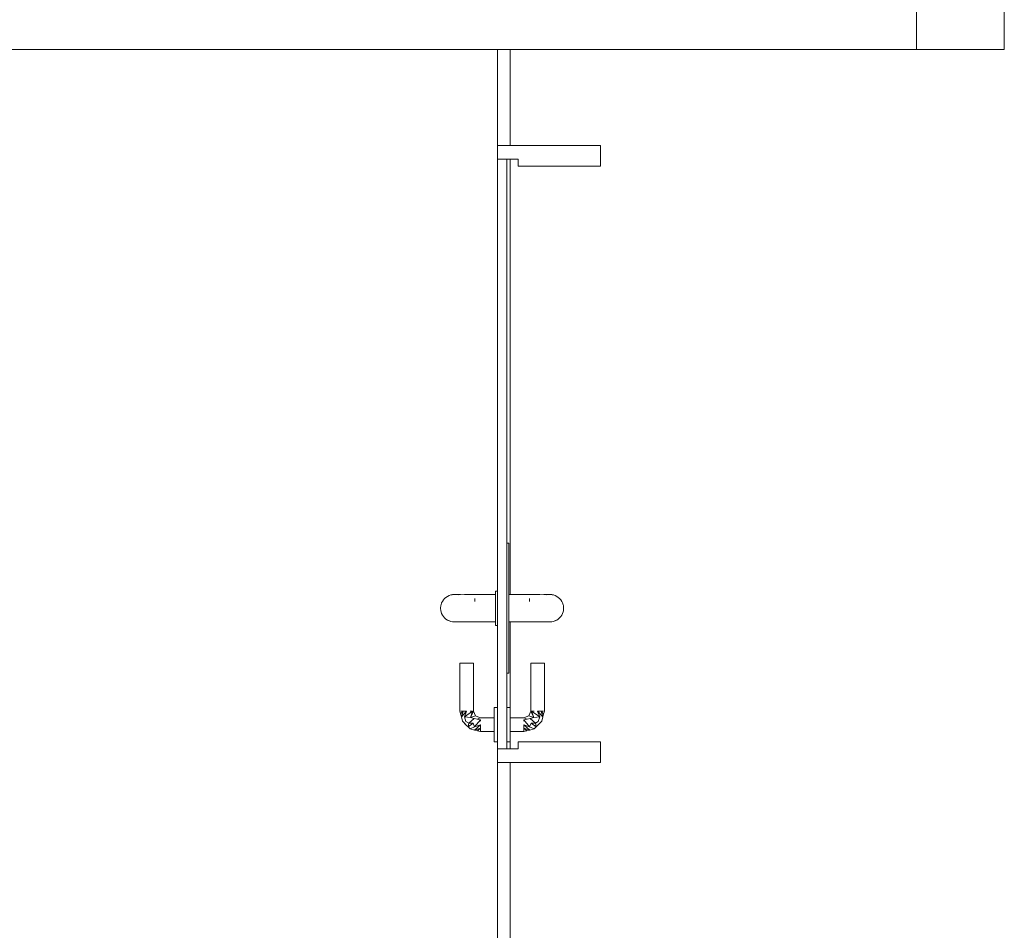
# Model space of a CAD drawing. Header units: millimetres. Extents: x 321 to 585, y -277 to 9.
# Tile 695 of 1056: x 350.04 to 352.91, y -30.5 to -27.84. Entities that reach past the tile are written whole.
import ezdxf

# ---------------------------------------------------------------- set-up
doc = ezdxf.new("R2010")
doc.units = ezdxf.units.MM
doc.header["$MEASUREMENT"] = 0
for name, color, linetype, lineweight in [('IFC-Laje-Contorno', 134, 'Continuous', 5), ('IFC-Parede padrão-Contorno', 44, 'Continuous', 5), ('IFC-Porta-Contorno', 142, 'Continuous', 5)]:
    doc.layers.add(name, color=color, linetype=linetype, lineweight=lineweight)

msp = doc.modelspace()

# ---------------------------------------------------------------- linework, layer by layer
at = {"layer": 'IFC-Laje-Contorno', "color": 7, "lineweight": 5}
for p, q in [((352.6542, -27.9301), (352.6542, -27.3951)), ((344.0812, -27.9301), (351.4325, -27.9301)), ((351.4325, -28.2101), (351.4325, -27.9301)), ((351.4325, -28.2101), (351.4325, -27.9301)), ((351.4691, -27.9301), (352.6542, -27.9301)), ((351.4691, -28.2101), (351.4691, -27.9301)), ((351.4691, -28.2101), (351.4691, -27.9301)), ((351.4691, -29.5201), (351.4691, -28.2501)), ((351.4691, -29.5201), (351.4691, -28.2501)), ((351.4691, -29.8501), (351.4691, -29.6001)), ((351.4691, -29.8501), (351.4691, -29.6001)), ((351.4691, -29.9701), (351.4691, -29.9501)), ((351.4691, -29.9701), (351.4691, -29.9501)), ((351.4325, -31.9945), (351.4325, -30.0101)), ((351.4325, -31.9945), (351.4325, -30.0101)), ((351.4691, -32.5541), (351.4691, -30.0101)), ((351.4691, -31.9945), (351.4691, -30.0101))]:
    msp.add_line(p, q, dxfattribs=at)
at = {"layer": 'IFC-Parede padrão-Contorno', "color": 7, "lineweight": 5}
for p, q in [((352.9107, -27.9301), (352.9107, -27.6611)), ((344.2885, -27.9301), (350.9015, -27.9301)), ((350.9015, -27.9301), (352.9107, -27.9301))]:
    msp.add_line(p, q, dxfattribs=at)
at = {"layer": 'IFC-Porta-Contorno', "color": 7, "lineweight": 5}
for p, q in [((351.4325, -28.2341), (351.4325, -28.2101)), ((351.4325, -28.2101), (351.5545, -28.2101)), ((351.4325, -28.2408), (351.4325, -28.2101)), ((351.4325, -28.2101), (351.6605, -28.2101)), ((351.5545, -28.2101), (351.7325, -28.2101)), ((351.6605, -28.2101), (351.7325, -28.2101)), ((351.7325, -28.2463), (351.7325, -28.2101)), ((351.7325, -28.2245), (351.7325, -28.2101)), ((351.7325, -28.2701), (351.7325, -28.2245)), ((351.4325, -28.2501), (351.4325, -28.2341)), ((351.4325, -28.2501), (351.4325, -28.2408)), ((351.4325, -28.2501), (351.4684, -28.2501)), ((351.4325, -28.9398), (351.4325, -28.2501)), ((351.4325, -29.5699), (351.4325, -28.2501)), ((351.4325, -28.2501), (351.4464, -28.2501)), ((351.4387, -28.2501), (351.4594, -28.2501)), ((351.4464, -28.2501), (351.4925, -28.2501)), ((351.4594, -28.9398), (351.4594, -28.2501)), ((351.4594, -29.5699), (351.4594, -28.2501)), ((351.4684, -28.2501), (351.4925, -28.2501)), ((351.4925, -28.2622), (351.4925, -28.2501)), ((351.4925, -28.2656), (351.4925, -28.2501)), ((351.7325, -28.2701), (351.7325, -28.2463)), ((351.4925, -28.2701), (351.4925, -28.2622)), ((351.4925, -28.2701), (351.4925, -28.2656)), ((351.4925, -28.2701), (351.6369, -28.2701)), ((351.4925, -28.2701), (351.5474, -28.2701)), ((351.5474, -28.2701), (351.7325, -28.2701)), ((351.6369, -28.2701), (351.7325, -28.2701)), ((351.4325, -29.9701), (351.4325, -28.9398)), ((351.4594, -29.3701), (351.4594, -28.9398)), ((351.4594, -29.3701), (351.4654, -29.3701)), ((351.4594, -29.7501), (351.4594, -29.3701)), ((351.4594, -29.3701), (351.4646, -29.3701)), ((351.4646, -29.3701), (351.4654, -29.3701)), ((351.4654, -29.7501), (351.4654, -29.3701)), ((351.4654, -29.4226), (351.4654, -29.3701)), ((351.4594, -29.7501), (351.4594, -29.4226)), ((351.4654, -29.7501), (351.4654, -29.4226)), ((351.2865, -29.5255), (351.2911, -29.5232)), ((351.2865, -29.5255), (351.2911, -29.5232)), ((351.2911, -29.5232), (351.2961, -29.5215)), ((351.2911, -29.5232), (351.2961, -29.5215)), ((351.2961, -29.5215), (351.3012, -29.5205)), ((351.2961, -29.5215), (351.3012, -29.5205)), ((351.2961, -29.5215), (351.3, -29.5209)), ((351.2961, -29.5215), (351.3, -29.5209)), ((351.3, -29.5209), (351.3065, -29.5201)), ((351.3, -29.5209), (351.3065, -29.5201)), ((351.3012, -29.5205), (351.3065, -29.5201)), ((351.3012, -29.5205), (351.3065, -29.5201)), ((351.3065, -29.5201), (351.3106, -29.5202)), ((351.3065, -29.5201), (351.3106, -29.5202)), ((351.3106, -29.5202), (351.3166, -29.5202)), ((351.3106, -29.5202), (351.3166, -29.5202)), ((351.3166, -29.5202), (351.3242, -29.5205)), ((351.3166, -29.5202), (351.3242, -29.5205)), ((351.3173, -29.5207), (351.3361, -29.5202)), ((351.3173, -29.5207), (351.3361, -29.5202)), ((351.3361, -29.5202), (351.3509, -29.5202)), ((351.3361, -29.5202), (351.3509, -29.5202)), ((351.3509, -29.5202), (351.3665, -29.5201)), ((351.3509, -29.5202), (351.3665, -29.5201)), ((351.3665, -29.5201), (351.4265, -29.5201)), ((351.3665, -29.5201), (351.4265, -29.5201)), ((351.4265, -29.5101), (351.4325, -29.5101)), ((351.4265, -29.5118), (351.4265, -29.5101)), ((351.4265, -29.5101), (351.4325, -29.5101)), ((351.4265, -29.5118), (351.4265, -29.5101)), ((351.4265, -29.5168), (351.4265, -29.5118)), ((351.4265, -29.5168), (351.4265, -29.5118)), ((351.4265, -29.5248), (351.4265, -29.5168)), ((351.4265, -29.5248), (351.4265, -29.5168)), ((351.4654, -29.5201), (351.5254, -29.5201)), ((351.4654, -29.5201), (351.5254, -29.5201)), ((351.5254, -29.5201), (351.5409, -29.5202)), ((351.5254, -29.5201), (351.5409, -29.5202)), ((351.5409, -29.5202), (351.5558, -29.5202)), ((351.5409, -29.5202), (351.5558, -29.5202)), ((351.5558, -29.5202), (351.5746, -29.5207)), ((351.5558, -29.5202), (351.5746, -29.5207)), ((351.5676, -29.5205), (351.5752, -29.5202)), ((351.5676, -29.5205), (351.5752, -29.5202)), ((351.5752, -29.5202), (351.5812, -29.5202)), ((351.5752, -29.5202), (351.5812, -29.5202)), ((351.5812, -29.5202), (351.5854, -29.5201)), ((351.5812, -29.5202), (351.5854, -29.5201)), ((351.5854, -29.5201), (351.5906, -29.5205)), ((351.5854, -29.5201), (351.5918, -29.5209)), ((351.5854, -29.5201), (351.5906, -29.5205)), ((351.5854, -29.5201), (351.5918, -29.5209)), ((351.5906, -29.5205), (351.5957, -29.5215)), ((351.5906, -29.5205), (351.5957, -29.5215)), ((351.5918, -29.5209), (351.5957, -29.5215)), ((351.5918, -29.5209), (351.5957, -29.5215)), ((351.5957, -29.5215), (351.6007, -29.5232)), ((351.5957, -29.5215), (351.6007, -29.5232)), ((351.6007, -29.5232), (351.6054, -29.5255)), ((351.6007, -29.5232), (351.6054, -29.5255)), ((351.2672, -29.5523), (351.2678, -29.5498)), ((351.2672, -29.5523), (351.2678, -29.5498)), ((351.2678, -29.5498), (351.2695, -29.5448)), ((351.2678, -29.5498), (351.2695, -29.5448)), ((351.2695, -29.5448), (351.2718, -29.5401)), ((351.2695, -29.5448), (351.2718, -29.5401)), ((351.2718, -29.5401), (351.2747, -29.5358)), ((351.2718, -29.5401), (351.2747, -29.5358)), ((351.2747, -29.5358), (351.2782, -29.5318)), ((351.2747, -29.5358), (351.2782, -29.5318)), ((351.2782, -29.5318), (351.2821, -29.5284)), ((351.2782, -29.5318), (351.2821, -29.5284)), ((351.2821, -29.5284), (351.2865, -29.5255)), ((351.2821, -29.5284), (351.2865, -29.5255)), ((351.3665, -29.5401), (351.3665, -29.5318)), ((351.3665, -29.5401), (351.3665, -29.5318)), ((351.3665, -29.5401), (351.3665, -29.536)), ((351.4265, -29.5351), (351.4265, -29.5248)), ((351.4265, -29.5351), (351.4265, -29.5248)), ((351.4265, -29.5472), (351.4265, -29.5351)), ((351.4265, -29.5472), (351.4265, -29.5351)), ((351.4265, -29.5601), (351.4265, -29.5472)), ((351.4265, -29.5601), (351.4265, -29.5472)), ((351.5254, -29.5401), (351.5254, -29.5318)), ((351.5254, -29.5401), (351.5254, -29.5318)), ((351.5254, -29.5401), (351.5254, -29.536)), ((351.6054, -29.5255), (351.6097, -29.5284)), ((351.6054, -29.5255), (351.6097, -29.5284)), ((351.6097, -29.5284), (351.6137, -29.5318)), ((351.6097, -29.5284), (351.6137, -29.5318)), ((351.6137, -29.5318), (351.6171, -29.5358)), ((351.6137, -29.5318), (351.6171, -29.5358)), ((351.6171, -29.5358), (351.62, -29.5401)), ((351.6171, -29.5358), (351.62, -29.5401)), ((351.62, -29.5401), (351.6223, -29.5448)), ((351.62, -29.5401), (351.6223, -29.5448)), ((351.6223, -29.5448), (351.624, -29.5498)), ((351.6223, -29.5448), (351.624, -29.5498)), ((351.624, -29.5498), (351.6246, -29.5523)), ((351.624, -29.5498), (351.6246, -29.5523)), ((351.2665, -29.5601), (351.2672, -29.5523)), ((351.2665, -29.5601), (351.2672, -29.5523)), ((351.2665, -29.5601), (351.2672, -29.5679)), ((351.2665, -29.5601), (351.2672, -29.5679)), ((351.2672, -29.5679), (351.2678, -29.5705)), ((351.2672, -29.5679), (351.2678, -29.5705)), ((351.2678, -29.5705), (351.2695, -29.5754)), ((351.2678, -29.5705), (351.2695, -29.5754)), ((351.2695, -29.5754), (351.2718, -29.5801)), ((351.2695, -29.5754), (351.2718, -29.5801)), ((351.2718, -29.5801), (351.2747, -29.5845)), ((351.2718, -29.5801), (351.2747, -29.5845)), ((351.4265, -29.5731), (351.4265, -29.5601)), ((351.4265, -29.5731), (351.4265, -29.5601)), ((351.4265, -29.5851), (351.4265, -29.5731)), ((351.4265, -29.5851), (351.4265, -29.5731)), ((351.4325, -29.9701), (351.4325, -29.5699)), ((351.4594, -29.9701), (351.4594, -29.5699)), ((351.6171, -29.5845), (351.62, -29.5801)), ((351.6171, -29.5845), (351.62, -29.5801)), ((351.62, -29.5801), (351.6223, -29.5754)), ((351.62, -29.5801), (351.6223, -29.5754)), ((351.6223, -29.5754), (351.624, -29.5705)), ((351.6223, -29.5754), (351.624, -29.5705)), ((351.624, -29.5705), (351.6246, -29.5679)), ((351.624, -29.5705), (351.6246, -29.5679)), ((351.6246, -29.5523), (351.6254, -29.5601)), ((351.6246, -29.5523), (351.6254, -29.5601)), ((351.6246, -29.5679), (351.6254, -29.5601)), ((351.6246, -29.5679), (351.6254, -29.5601)), ((351.2747, -29.5845), (351.2782, -29.5884)), ((351.2747, -29.5845), (351.2782, -29.5884)), ((351.2782, -29.5884), (351.2821, -29.5919)), ((351.2782, -29.5884), (351.2821, -29.5919)), ((351.2821, -29.5919), (351.2865, -29.5948)), ((351.2821, -29.5919), (351.2865, -29.5948)), ((351.2865, -29.5948), (351.2911, -29.5971)), ((351.2865, -29.5948), (351.2901, -29.5963)), ((351.2865, -29.5948), (351.2911, -29.5971)), ((351.2865, -29.5948), (351.2901, -29.5963)), ((351.2901, -29.5963), (351.2961, -29.5988)), ((351.2901, -29.5963), (351.2961, -29.5988)), ((351.2911, -29.5971), (351.2961, -29.5988)), ((351.2911, -29.5971), (351.2961, -29.5988)), ((351.2961, -29.5988), (351.3012, -29.5998)), ((351.2961, -29.5988), (351.3012, -29.5998)), ((351.3012, -29.5998), (351.3065, -29.6001)), ((351.3012, -29.5998), (351.3065, -29.6001)), ((351.3065, -29.6001), (351.3105, -29.6001)), ((351.3065, -29.6001), (351.3105, -29.6001)), ((351.3105, -29.6001), (351.3129, -29.6001)), ((351.3105, -29.6001), (351.3129, -29.6001)), ((351.3129, -29.6001), (351.3215, -29.6)), ((351.3129, -29.6001), (351.3215, -29.6)), ((351.3215, -29.6), (351.3378, -29.6001)), ((351.3215, -29.6), (351.3378, -29.6001)), ((351.3378, -29.6001), (351.3532, -29.6001)), ((351.3378, -29.6001), (351.3532, -29.6001)), ((351.3532, -29.6001), (351.3665, -29.6001)), ((351.3532, -29.6001), (351.3665, -29.6001)), ((351.3665, -29.6001), (351.4265, -29.6001)), ((351.3665, -29.6001), (351.4265, -29.6001)), ((351.4265, -29.5955), (351.4265, -29.5851)), ((351.4265, -29.5955), (351.4265, -29.5851)), ((351.4265, -29.6034), (351.4265, -29.5955)), ((351.4265, -29.6034), (351.4265, -29.5955)), ((351.4265, -29.6084), (351.4265, -29.6034)), ((351.4265, -29.6084), (351.4265, -29.6034)), ((351.4265, -29.6101), (351.4265, -29.6084)), ((351.4265, -29.6101), (351.4265, -29.6084)), ((351.4654, -29.6001), (351.5254, -29.6001)), ((351.4654, -29.6001), (351.5254, -29.6001)), ((351.5254, -29.6001), (351.5386, -29.6001)), ((351.5254, -29.6001), (351.5386, -29.6001)), ((351.5386, -29.6001), (351.554, -29.6001)), ((351.5386, -29.6001), (351.554, -29.6001)), ((351.554, -29.6001), (351.5703, -29.6)), ((351.554, -29.6001), (351.5703, -29.6)), ((351.5703, -29.6), (351.5789, -29.6001)), ((351.5703, -29.6), (351.5789, -29.6001)), ((351.5789, -29.6001), (351.5813, -29.6001)), ((351.5789, -29.6001), (351.5813, -29.6001)), ((351.5813, -29.6001), (351.5854, -29.6001)), ((351.5813, -29.6001), (351.5854, -29.6001)), ((351.5854, -29.6001), (351.5906, -29.5998)), ((351.5854, -29.6001), (351.5906, -29.5998)), ((351.5906, -29.5998), (351.5957, -29.5988)), ((351.5906, -29.5998), (351.5957, -29.5988)), ((351.5957, -29.5988), (351.6017, -29.5963)), ((351.5957, -29.5988), (351.6017, -29.5963)), ((351.5957, -29.5988), (351.6007, -29.5971)), ((351.5957, -29.5988), (351.6007, -29.5971)), ((351.6007, -29.5971), (351.6054, -29.5948)), ((351.6007, -29.5971), (351.6054, -29.5948)), ((351.6017, -29.5963), (351.6054, -29.5948)), ((351.6017, -29.5963), (351.6054, -29.5948)), ((351.6054, -29.5948), (351.6097, -29.5919)), ((351.6054, -29.5948), (351.6097, -29.5919)), ((351.6097, -29.5919), (351.6137, -29.5884)), ((351.6097, -29.5919), (351.6137, -29.5884)), ((351.6137, -29.5884), (351.6171, -29.5845)), ((351.6137, -29.5884), (351.6171, -29.5845)), ((351.4265, -29.6101), (351.4325, -29.6101)), ((351.4265, -29.6101), (351.4325, -29.6101)), ((351.3225, -29.8601), (351.3225, -29.7201)), ((351.3225, -29.7201), (351.3231, -29.7201)), ((351.3225, -29.8601), (351.3225, -29.7201)), ((351.3225, -29.7201), (351.3231, -29.7201)), ((351.3231, -29.7201), (351.3251, -29.7201)), ((351.3231, -29.7201), (351.3251, -29.7201)), ((351.3251, -29.7201), (351.3283, -29.7201)), ((351.3251, -29.7201), (351.3283, -29.7201)), ((351.3283, -29.7201), (351.3325, -29.7201)), ((351.3283, -29.7201), (351.3325, -29.7201)), ((351.3325, -29.7201), (351.3373, -29.7201)), ((351.3325, -29.7201), (351.3373, -29.7201)), ((351.3373, -29.7201), (351.3425, -29.7201)), ((351.3373, -29.7201), (351.3425, -29.7201)), ((351.3425, -29.7201), (351.3476, -29.7201)), ((351.3425, -29.7201), (351.3476, -29.7201)), ((351.3476, -29.7201), (351.3525, -29.7201)), ((351.3476, -29.7201), (351.3525, -29.7201)), ((351.3525, -29.7201), (351.3566, -29.7201)), ((351.3525, -29.7201), (351.3566, -29.7201)), ((351.3566, -29.7201), (351.3598, -29.7201)), ((351.3566, -29.7201), (351.3598, -29.7201)), ((351.3598, -29.7201), (351.3618, -29.7201)), ((351.3598, -29.7201), (351.3618, -29.7201)), ((351.3618, -29.7201), (351.3625, -29.7201)), ((351.3618, -29.7201), (351.3625, -29.7201)), ((351.3625, -29.8601), (351.3625, -29.7201)), ((351.3625, -29.8601), (351.3625, -29.7201)), ((351.5294, -29.8601), (351.5294, -29.7201)), ((351.5294, -29.7201), (351.5301, -29.7201)), ((351.5294, -29.8601), (351.5294, -29.7201)), ((351.5294, -29.7201), (351.5301, -29.7201)), ((351.5301, -29.7201), (351.5321, -29.7201)), ((351.5301, -29.7201), (351.5321, -29.7201)), ((351.5321, -29.7201), (351.5352, -29.7201)), ((351.5321, -29.7201), (351.5352, -29.7201)), ((351.5352, -29.7201), (351.5394, -29.7201)), ((351.5352, -29.7201), (351.5394, -29.7201)), ((351.5394, -29.7201), (351.5442, -29.7201)), ((351.5394, -29.7201), (351.5442, -29.7201)), ((351.5442, -29.7201), (351.5494, -29.7201)), ((351.5442, -29.7201), (351.5494, -29.7201)), ((351.5494, -29.7201), (351.5546, -29.7201)), ((351.5494, -29.7201), (351.5546, -29.7201)), ((351.5546, -29.7201), (351.5594, -29.7201)), ((351.5546, -29.7201), (351.5594, -29.7201)), ((351.5594, -29.7201), (351.5635, -29.7201)), ((351.5594, -29.7201), (351.5635, -29.7201)), ((351.5635, -29.7201), (351.5667, -29.7201)), ((351.5635, -29.7201), (351.5667, -29.7201)), ((351.5667, -29.7201), (351.5687, -29.7201)), ((351.5667, -29.7201), (351.5687, -29.7201)), ((351.5687, -29.7201), (351.5694, -29.7201)), ((351.5687, -29.7201), (351.5694, -29.7201)), ((351.5694, -29.8601), (351.5694, -29.7201)), ((351.5694, -29.8601), (351.5694, -29.7201)), ((351.4594, -29.9701), (351.4594, -29.7501)), ((351.4594, -29.7501), (351.4654, -29.7501)), ((351.4594, -29.7501), (351.4602, -29.7501)), ((351.4602, -29.7501), (351.4654, -29.7501)), ((351.3225, -29.8601), (351.3236, -29.8644)), ((351.3225, -29.8601), (351.3236, -29.8644)), ((351.3236, -29.8644), (351.3247, -29.8686)), ((351.3236, -29.8644), (351.3247, -29.8686)), ((351.3247, -29.8686), (351.3325, -29.8601)), ((351.3247, -29.8686), (351.3325, -29.8601)), ((351.3251, -29.8601), (351.3283, -29.8601)), ((351.3251, -29.8601), (351.3283, -29.8601)), ((351.327, -29.8771), (351.3325, -29.8601)), ((351.327, -29.8771), (351.3425, -29.8601)), ((351.327, -29.8771), (351.3325, -29.8601)), ((351.327, -29.8771), (351.3425, -29.8601)), ((351.3283, -29.8601), (351.3325, -29.8601)), ((351.3283, -29.8601), (351.3325, -29.8601)), ((351.3325, -29.8601), (351.3373, -29.8601)), ((351.3325, -29.8601), (351.3373, -29.8601)), ((351.3358, -29.8768), (351.3598, -29.8601)), ((351.3358, -29.8768), (351.3425, -29.8601)), ((351.3358, -29.8768), (351.3598, -29.8601)), ((351.3358, -29.8768), (351.3425, -29.8601)), ((351.3373, -29.8601), (351.3425, -29.8601)), ((351.3373, -29.8601), (351.3425, -29.8601)), ((351.3525, -29.8601), (351.3566, -29.8601)), ((351.3525, -29.8601), (351.3566, -29.8601)), ((351.3534, -29.8787), (351.3598, -29.8601)), ((351.3534, -29.8787), (351.3625, -29.8601)), ((351.3534, -29.8787), (351.3598, -29.8601)), ((351.3534, -29.8787), (351.3625, -29.8601)), ((351.3566, -29.8601), (351.3598, -29.8601)), ((351.3566, -29.8601), (351.3598, -29.8601)), ((351.3625, -29.8601), (351.3654, -29.8672)), ((351.3625, -29.8601), (351.3654, -29.8672)), ((351.3654, -29.8672), (351.3683, -29.8743)), ((351.3654, -29.8672), (351.3683, -29.8743)), ((351.4225, -29.8501), (351.4325, -29.8501)), ((351.4225, -29.8518), (351.4225, -29.8501)), ((351.4225, -29.8501), (351.4325, -29.8501)), ((351.4225, -29.8518), (351.4225, -29.8501)), ((351.4225, -29.8568), (351.4225, -29.8518)), ((351.4225, -29.8568), (351.4225, -29.8518)), ((351.4225, -29.8648), (351.4225, -29.8568)), ((351.4225, -29.8648), (351.4225, -29.8568)), ((351.4225, -29.8751), (351.4225, -29.8648)), ((351.4225, -29.8751), (351.4225, -29.8648)), ((351.4594, -29.8501), (351.4694, -29.8501)), ((351.4594, -29.8501), (351.4694, -29.8501)), ((351.4694, -29.8518), (351.4694, -29.8501)), ((351.4694, -29.8518), (351.4694, -29.8501)), ((351.4694, -29.8568), (351.4694, -29.8518)), ((351.4694, -29.8568), (351.4694, -29.8518)), ((351.4694, -29.8648), (351.4694, -29.8568)), ((351.4694, -29.8648), (351.4694, -29.8568)), ((351.4694, -29.8751), (351.4694, -29.8648)), ((351.4694, -29.8751), (351.4694, -29.8648)), ((351.5235, -29.8743), (351.5265, -29.8672)), ((351.5235, -29.8743), (351.5265, -29.8672)), ((351.5265, -29.8672), (351.5294, -29.8601)), ((351.5265, -29.8672), (351.5294, -29.8601)), ((351.5294, -29.8601), (351.5384, -29.8787)), ((351.5294, -29.8601), (351.5384, -29.8787)), ((351.5321, -29.8601), (351.5384, -29.8787)), ((351.5321, -29.8601), (351.556, -29.8768)), ((351.5321, -29.8601), (351.5352, -29.8601)), ((351.5321, -29.8601), (351.5384, -29.8787)), ((351.5321, -29.8601), (351.556, -29.8768)), ((351.5321, -29.8601), (351.5352, -29.8601)), ((351.5352, -29.8601), (351.5394, -29.8601)), ((351.5352, -29.8601), (351.5394, -29.8601)), ((351.5494, -29.8601), (351.556, -29.8768)), ((351.5494, -29.8601), (351.5648, -29.8771)), ((351.5494, -29.8601), (351.5546, -29.8601)), ((351.5494, -29.8601), (351.556, -29.8768)), ((351.5494, -29.8601), (351.5648, -29.8771)), ((351.5494, -29.8601), (351.5546, -29.8601)), ((351.5546, -29.8601), (351.5594, -29.8601)), ((351.5546, -29.8601), (351.5594, -29.8601)), ((351.5594, -29.8601), (351.5648, -29.8771)), ((351.5594, -29.8601), (351.5671, -29.8686)), ((351.5594, -29.8601), (351.5635, -29.8601)), ((351.5594, -29.8601), (351.5648, -29.8771)), ((351.5594, -29.8601), (351.5671, -29.8686)), ((351.5594, -29.8601), (351.5635, -29.8601)), ((351.5635, -29.8601), (351.5667, -29.8601)), ((351.5635, -29.8601), (351.5667, -29.8601)), ((351.5671, -29.8686), (351.5683, -29.8644)), ((351.5671, -29.8686), (351.5683, -29.8644)), ((351.5683, -29.8644), (351.5694, -29.8601)), ((351.5683, -29.8644), (351.5694, -29.8601)), ((351.3247, -29.8686), (351.327, -29.8771)), ((351.3247, -29.8686), (351.327, -29.8771)), ((351.327, -29.8771), (351.3305, -29.8901)), ((351.327, -29.8771), (351.3305, -29.8901)), ((351.3305, -29.8901), (351.3415, -29.9011)), ((351.3305, -29.8901), (351.336, -29.8956)), ((351.3358, -29.8768), (351.3534, -29.8787)), ((351.3358, -29.8768), (351.3405, -29.891)), ((351.3358, -29.8768), (351.3534, -29.8787)), ((351.3358, -29.8768), (351.3405, -29.891)), ((351.336, -29.8956), (351.3415, -29.9011)), ((351.3405, -29.891), (351.3484, -29.8954)), ((351.3405, -29.891), (351.3484, -29.8954)), ((351.347, -29.9066), (351.3613, -29.8953)), ((351.347, -29.9066), (351.3613, -29.8953)), ((351.347, -29.9066), (351.3484, -29.8954)), ((351.347, -29.9066), (351.3484, -29.8954)), ((351.3484, -29.8954), (351.3643, -29.8821)), ((351.3484, -29.8954), (351.3643, -29.8821)), ((351.3484, -29.8954), (351.3613, -29.8953)), ((351.3484, -29.8954), (351.3613, -29.8953)), ((351.3534, -29.8787), (351.3683, -29.8743)), ((351.3534, -29.8787), (351.3683, -29.8743)), ((351.3534, -29.8787), (351.3643, -29.8821)), ((351.3534, -29.8787), (351.3643, -29.8821)), ((351.3613, -29.8953), (351.3658, -29.9067)), ((351.3613, -29.8953), (351.3658, -29.9067)), ((351.3643, -29.8821), (351.3728, -29.8839)), ((351.3643, -29.8821), (351.3728, -29.8839)), ((351.3658, -29.9067), (351.3825, -29.886)), ((351.3658, -29.9067), (351.3825, -29.886)), ((351.3683, -29.8743), (351.3754, -29.8772)), ((351.3683, -29.8743), (351.3754, -29.8772)), ((351.3728, -29.8839), (351.3825, -29.8801)), ((351.3728, -29.8839), (351.3825, -29.8801)), ((351.3728, -29.8839), (351.3825, -29.886)), ((351.3728, -29.8839), (351.3825, -29.886)), ((351.3754, -29.8772), (351.3825, -29.8801)), ((351.3754, -29.8772), (351.3825, -29.8801)), ((351.3825, -29.8801), (351.4225, -29.8801)), ((351.3825, -29.8801), (351.4225, -29.8801)), ((351.3825, -29.8901), (351.3825, -29.886)), ((351.3825, -29.8901), (351.3825, -29.886)), ((351.4225, -29.8872), (351.4225, -29.8751)), ((351.4225, -29.8872), (351.4225, -29.8751)), ((351.4225, -29.9001), (351.4225, -29.8872)), ((351.4225, -29.9001), (351.4225, -29.8872)), ((351.4694, -29.8872), (351.4694, -29.8751)), ((351.4694, -29.8872), (351.4694, -29.8751)), ((351.4694, -29.8801), (351.5094, -29.8801)), ((351.4694, -29.8801), (351.5094, -29.8801)), ((351.4694, -29.8901), (351.4694, -29.886)), ((351.4694, -29.8901), (351.4694, -29.886)), ((351.4694, -29.9001), (351.4694, -29.8872)), ((351.4694, -29.9001), (351.4694, -29.8872)), ((351.5094, -29.8801), (351.5165, -29.8772)), ((351.5094, -29.8801), (351.5165, -29.8772)), ((351.5094, -29.8801), (351.519, -29.8839)), ((351.5094, -29.8801), (351.519, -29.8839)), ((351.5094, -29.886), (351.519, -29.8839)), ((351.5094, -29.886), (351.519, -29.8839)), ((351.5094, -29.8901), (351.5094, -29.886)), ((351.5094, -29.886), (351.526, -29.9067)), ((351.5094, -29.8901), (351.5094, -29.886)), ((351.5094, -29.886), (351.526, -29.9067)), ((351.5165, -29.8772), (351.5235, -29.8743)), ((351.5165, -29.8772), (351.5235, -29.8743)), ((351.519, -29.8839), (351.5275, -29.8821)), ((351.519, -29.8839), (351.5275, -29.8821)), ((351.5235, -29.8743), (351.5384, -29.8787)), ((351.5235, -29.8743), (351.5384, -29.8787)), ((351.526, -29.9067), (351.5305, -29.8953)), ((351.526, -29.9067), (351.5305, -29.8953)), ((351.5275, -29.8821), (351.5384, -29.8787)), ((351.5275, -29.8821), (351.5384, -29.8787)), ((351.5275, -29.8821), (351.5434, -29.8954)), ((351.5275, -29.8821), (351.5434, -29.8954)), ((351.5305, -29.8953), (351.5434, -29.8954)), ((351.5305, -29.8953), (351.5449, -29.9066)), ((351.5305, -29.8953), (351.5434, -29.8954)), ((351.5305, -29.8953), (351.5449, -29.9066)), ((351.5384, -29.8787), (351.556, -29.8768)), ((351.5384, -29.8787), (351.556, -29.8768)), ((351.5434, -29.8954), (351.5513, -29.891)), ((351.5434, -29.8954), (351.5513, -29.891)), ((351.5434, -29.8954), (351.5449, -29.9066)), ((351.5434, -29.8954), (351.5449, -29.9066)), ((351.5504, -29.9011), (351.5613, -29.8901)), ((351.5504, -29.9011), (351.5559, -29.8956)), ((351.5504, -29.9011), (351.5559, -29.8956)), ((351.5513, -29.891), (351.556, -29.8768)), ((351.5513, -29.891), (351.556, -29.8768)), ((351.5559, -29.8956), (351.5613, -29.8901)), ((351.5559, -29.8956), (351.5613, -29.8901)), ((351.5613, -29.8901), (351.5648, -29.8771)), ((351.5613, -29.8901), (351.5648, -29.8771)), ((351.5648, -29.8771), (351.5671, -29.8686)), ((351.5648, -29.8771), (351.5671, -29.8686)), ((351.3415, -29.9011), (351.347, -29.9066)), ((351.3415, -29.9011), (351.347, -29.9066)), ((351.347, -29.9066), (351.3525, -29.9121)), ((351.347, -29.9066), (351.3525, -29.9121)), ((351.3525, -29.9121), (351.3658, -29.9067)), ((351.3525, -29.9121), (351.3658, -29.9067)), ((351.3525, -29.9121), (351.3655, -29.9156)), ((351.3525, -29.9121), (351.3655, -29.9156)), ((351.3655, -29.9156), (351.3825, -29.9001)), ((351.3655, -29.9156), (351.3825, -29.9001)), ((351.3655, -29.9156), (351.3825, -29.9101)), ((351.3655, -29.9156), (351.3825, -29.9101)), ((351.3655, -29.9156), (351.374, -29.9179)), ((351.3655, -29.9156), (351.374, -29.9179)), ((351.3658, -29.9067), (351.3825, -29.9001)), ((351.3658, -29.9067), (351.3825, -29.9001)), ((351.374, -29.9179), (351.3825, -29.9101)), ((351.374, -29.9179), (351.3825, -29.9101)), ((351.374, -29.9179), (351.3782, -29.919)), ((351.374, -29.9179), (351.3782, -29.919)), ((351.3782, -29.919), (351.3825, -29.9201)), ((351.3782, -29.919), (351.3825, -29.9201)), ((351.3825, -29.9053), (351.3825, -29.9001)), ((351.3825, -29.9053), (351.3825, -29.9001)), ((351.3825, -29.9101), (351.3825, -29.9053)), ((351.3825, -29.9101), (351.3825, -29.9053)), ((351.3825, -29.9143), (351.3825, -29.9101)), ((351.3825, -29.9143), (351.3825, -29.9101)), ((351.3825, -29.9175), (351.3825, -29.9143)), ((351.3825, -29.9175), (351.3825, -29.9143)), ((351.3825, -29.9201), (351.4225, -29.9201)), ((351.3825, -29.9201), (351.4225, -29.9201)), ((351.4225, -29.9131), (351.4225, -29.9001)), ((351.4225, -29.9131), (351.4225, -29.9001)), ((351.4225, -29.9251), (351.4225, -29.9131)), ((351.4225, -29.9251), (351.4225, -29.9131)), ((351.4225, -29.9355), (351.4225, -29.9251)), ((351.4225, -29.9355), (351.4225, -29.9251)), ((351.4694, -29.9131), (351.4694, -29.9001)), ((351.4694, -29.9131), (351.4694, -29.9001)), ((351.4694, -29.9143), (351.4694, -29.9101)), ((351.4694, -29.9143), (351.4694, -29.9101)), ((351.4694, -29.9251), (351.4694, -29.9131)), ((351.4694, -29.9251), (351.4694, -29.9131)), ((351.4694, -29.9201), (351.5094, -29.9201)), ((351.4694, -29.9201), (351.5094, -29.9201)), ((351.4694, -29.9355), (351.4694, -29.9251)), ((351.4694, -29.9355), (351.4694, -29.9251)), ((351.5094, -29.9053), (351.5094, -29.9001)), ((351.5094, -29.9001), (351.5264, -29.9156)), ((351.5094, -29.9001), (351.526, -29.9067)), ((351.5094, -29.9053), (351.5094, -29.9001)), ((351.5094, -29.9001), (351.526, -29.9067)), ((351.5094, -29.9001), (351.5264, -29.9156)), ((351.5094, -29.9101), (351.5094, -29.9053)), ((351.5094, -29.9101), (351.5094, -29.9053)), ((351.5094, -29.9143), (351.5094, -29.9101)), ((351.5094, -29.9101), (351.5264, -29.9156)), ((351.5094, -29.9101), (351.5179, -29.9179)), ((351.5094, -29.9143), (351.5094, -29.9101)), ((351.5094, -29.9101), (351.5264, -29.9156)), ((351.5094, -29.9101), (351.5179, -29.9179)), ((351.5094, -29.9175), (351.5094, -29.9143)), ((351.5094, -29.9175), (351.5094, -29.9143)), ((351.5094, -29.9201), (351.5136, -29.919)), ((351.5094, -29.9201), (351.5136, -29.919)), ((351.5136, -29.919), (351.5179, -29.9179)), ((351.5136, -29.919), (351.5179, -29.9179)), ((351.5179, -29.9179), (351.5264, -29.9156)), ((351.5179, -29.9179), (351.5264, -29.9156)), ((351.526, -29.9067), (351.5394, -29.9121)), ((351.526, -29.9067), (351.5394, -29.9121)), ((351.5264, -29.9156), (351.5394, -29.9121)), ((351.5264, -29.9156), (351.5394, -29.9121)), ((351.5394, -29.9121), (351.5449, -29.9066)), ((351.5394, -29.9121), (351.5449, -29.9066)), ((351.5449, -29.9066), (351.5504, -29.9011)), ((351.5449, -29.9066), (351.5504, -29.9011)), ((351.4225, -29.9434), (351.4225, -29.9355)), ((351.4225, -29.9434), (351.4225, -29.9355)), ((351.4225, -29.9484), (351.4225, -29.9434)), ((351.4225, -29.9484), (351.4225, -29.9434)), ((351.4225, -29.9501), (351.4225, -29.9484)), ((351.4225, -29.9501), (351.4225, -29.9484)), ((351.4225, -29.9501), (351.4325, -29.9501)), ((351.4225, -29.9501), (351.4325, -29.9501)), ((351.4594, -29.9501), (351.4694, -29.9501)), ((351.4594, -29.9501), (351.4694, -29.9501)), ((351.4694, -29.9434), (351.4694, -29.9355)), ((351.4694, -29.9434), (351.4694, -29.9355)), ((351.4694, -29.9484), (351.4694, -29.9434)), ((351.4694, -29.9484), (351.4694, -29.9434)), ((351.4694, -29.9501), (351.4694, -29.9484)), ((351.4694, -29.9501), (351.4694, -29.9484)), ((351.4925, -29.9501), (351.588, -29.9501)), ((351.4925, -29.9581), (351.4925, -29.9501)), ((351.4925, -29.9501), (351.6775, -29.9501)), ((351.4925, -29.9655), (351.4925, -29.9501)), ((351.588, -29.9501), (351.7325, -29.9501)), ((351.6775, -29.9501), (351.7325, -29.9501)), ((351.7325, -29.974), (351.7325, -29.9501)), ((351.7325, -29.9639), (351.7325, -29.9501)), ((351.4325, -29.9701), (351.4565, -29.9701)), ((351.4325, -29.9862), (351.4325, -29.9701)), ((351.4325, -29.9701), (351.4785, -29.9701)), ((351.4325, -30.0005), (351.4325, -29.9701)), ((351.4433, -29.9701), (351.4594, -29.9701)), ((351.4565, -29.9701), (351.4925, -29.9701)), ((351.4785, -29.9701), (351.4925, -29.9701)), ((351.4925, -29.9701), (351.4925, -29.9581)), ((351.4925, -29.9701), (351.4925, -29.9655)), ((351.7325, -30.0101), (351.7325, -29.9639)), ((351.7325, -30.0101), (351.7325, -29.974)), ((351.4325, -30.0101), (351.4325, -29.9862)), ((351.4325, -30.0101), (351.4325, -30.0005)), ((351.4325, -30.0101), (351.6105, -30.0101)), ((351.4325, -30.0101), (351.5045, -30.0101)), ((351.5045, -30.0101), (351.7325, -30.0101)), ((351.6105, -30.0101), (351.7325, -30.0101))]:
    msp.add_line(p, q, dxfattribs=at)

doc.saveas('drawing.dxf')
